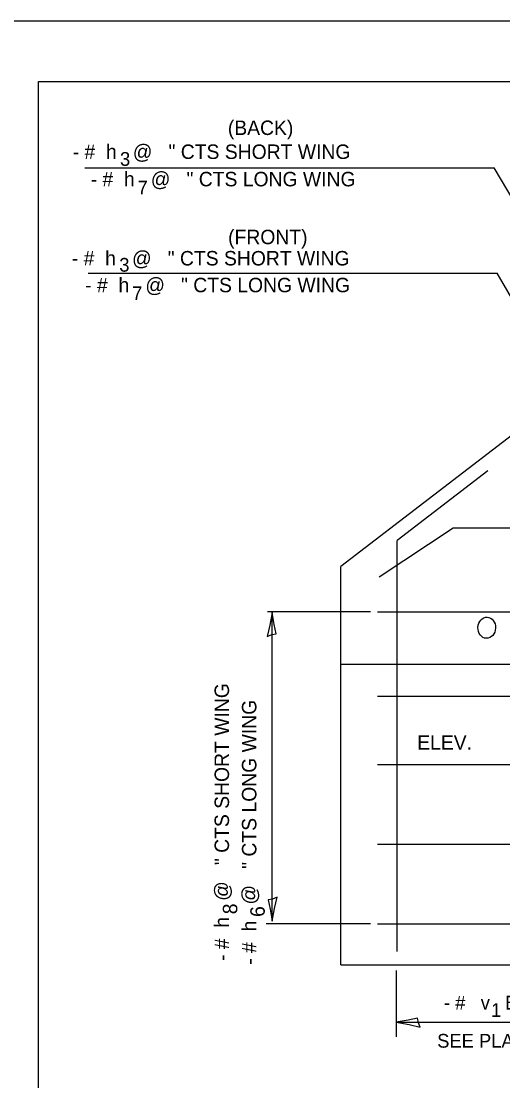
# Model space of a CAD drawing. Extents: x 2133490 to 2172050, y 2138301 to 2145980.
# Drawn here: x 2141542.9 to 2141742.8, y 2145234.7 to 2145674.5 of the extents above; entities that cross this region are included whole.
import ezdxf

# ---------------------------------------------------------------- set-up
doc = ezdxf.new("R2010")
doc.units = 0
for name, color, linetype in [('Level 40', 7, 'Continuous'), ('Level 63', 7, 'Continuous'), ('ROW_PR_Notes', 7, 'Continuous'), ('Sheets_50 Reference Boundary', 7, 'Continuous'), ('Sheets_General Details', 7, 'Continuous'), ('Sheets_Printer Plotting Border', 7, 'Continuous')]:
    doc.layers.add(name, color=color, linetype=linetype)

msp = doc.modelspace()

# ---------------------------------------------------------------- linework, layer by layer
at = {"layer": 'Level 40'}
msp.add_ellipse((2141736.17, 2145422.75), major_axis=(-0.16, -4.38), ratio=0.834131, dxfattribs=at)
at = {"layer": 'Level 63'}
for points in [[(2141645.01, 2145419.14), (2141646.94, 2145419.95), (2141648.78, 2145420.26), (2141647.97, 2145424.13), (2141647.11, 2145429.13), (2141646.14, 2145423.8)], [(2141649.2, 2145310.91), (2141647.28, 2145310.1), (2141645.43, 2145309.78), (2141646.24, 2145305.91), (2141647.11, 2145300.91), (2141648.08, 2145306.25)], [(2141708.57, 2145256.92), (2141707.76, 2145258.84), (2141707.44, 2145260.68), (2141703.57, 2145259.87), (2141698.57, 2145259.01), (2141703.91, 2145258.04)]]:
    msp.add_lwpolyline(points, close=True, dxfattribs=at)
at = {"layer": 'ROW_PR_Notes'}
for p, q in [((2141569.27, 2145613.57), (2141739.21, 2145613.57)), ((2141785.06, 2145536.04), (2141739.21, 2145613.57)), ((2141570.72, 2145569.91), (2141740.43, 2145569.91)), ((2141768.43, 2145521.65), (2141740.43, 2145569.91)), ((2141788.87, 2145535.13), (2141675.65, 2145448.19)), ((2141736.58, 2145487.82), (2141699.02, 2145458.99)), ((2141691.52, 2145443.91), (2141722.21, 2145464.25)), ((2141722.21, 2145464.25), (2141873.63, 2145464.25)), ((2141699.02, 2145288.36), (2141699.02, 2145458.99)), ((2141675.65, 2145282.81), (2141675.65, 2145448.19)), ((2141687.94, 2145429.29), (2141645.14, 2145429.29)), ((2141647.11, 2145300.91), (2141647.11, 2145429.13)), ((2141690.78, 2145429.29), (2141873.63, 2145429.29)), ((2142008.67, 2145407.55), (2141675.65, 2145407.55)), ((2141690.78, 2145394.32), (2141873.63, 2145394.32)), ((2141690.78, 2145365.97), (2141821.66, 2145365.97)), ((2141690.78, 2145332.9), (2141821.66, 2145332.9)), ((2141687.94, 2145299.82), (2141644.61, 2145299.82)), ((2141690.78, 2145299.82), (2141821.66, 2145299.82)), ((2141675.65, 2145282.81), (2141830.04, 2145282.81)), ((2141698.57, 2145280.51), (2141698.57, 2145253.01)), ((2141698.57, 2145259.01), (2141798.48, 2145259.01))]:
    msp.add_line(p, q, dxfattribs=at)
at = {"layer": 'Sheets_50 Reference Boundary'}
msp.add_lwpolyline([(2141550.12, 2145649.45), (2143125.12, 2145649.45), (2143125.12, 2144649.46), (2141550.12, 2144649.46)], close=True, dxfattribs=at)
at = {"layer": 'Sheets_General Details'}
msp.add_line((2143150.12, 2145674.46), (2141450.12, 2145674.46), dxfattribs=at)
msp.add_lwpolyline([(2141550.12, 2145649.46), (2143125.12, 2145649.46), (2143125.12, 2144599.46), (2141550.12, 2144599.46)], close=True, dxfattribs=at)
at = {"layer": 'Sheets_Printer Plotting Border'}
msp.add_lwpolyline([(2141450.12, 2144574.46), (2143150.12, 2144574.46), (2143150.12, 2145674.46), (2141450.12, 2145674.46)], close=True, dxfattribs=at)

# ---------------------------------------------------------------- texts
at = {"layer": 'Level 63'}
for s, height, p in [('(BACK)', 6, (2141628.68, 2145627.23)), ('  - #  h   @   " CTS SHORT WING', 6, (2141559.8, 2145617.29)), ('3', 5.7, (2141583.91, 2145614.43)), ('  - #  h   @   " CTS LONG WING', 6, (2141567.27, 2145605.93)), ('7', 5.7, (2141591.2, 2145602.57)), ('(FRONT)', 6, (2141628.79, 2145581.91)), ('  - #  h   @   " CTS SHORT WING', 6, (2141559.46, 2145573.09)), ('3', 5.7, (2141583.6, 2145570.51)), ('  - #  h   @   " CTS LONG WING', 6, (2141564.99, 2145561.97)), ('7', 5.7, (2141588.97, 2145558.72))]:
    msp.add_text(s, height=height, dxfattribs=at).set_placement(p)
for s, p in [('  - #  h   @   " CTS SHORT WING', (2141629.17, 2145279.99)), ('  - #  h   @   " CTS LONG WING', (2141640.53, 2145278.44)), ('8', (2141632.6, 2145303.85)), ('6', (2141644.01, 2145302.73))]:
    msp.add_text(s, height=6, rotation=90, dxfattribs=at).set_placement(p)
at = {"layer": 'ROW_PR_Notes'}
for s, height, p in [('ELEV.       ', 6, (2141707.28, 2145372.13)), ('  - #   v   BARS', 5.7, (2141714.17, 2145264.31)), ('1', 5.7, (2141737.95, 2145261.22)), ('SEE PLAN VIEW', 5.7, (2141715.57, 2145248.48))]:
    msp.add_text(s, height=height, dxfattribs=at).set_placement(p)

doc.saveas('drawing.dxf')
